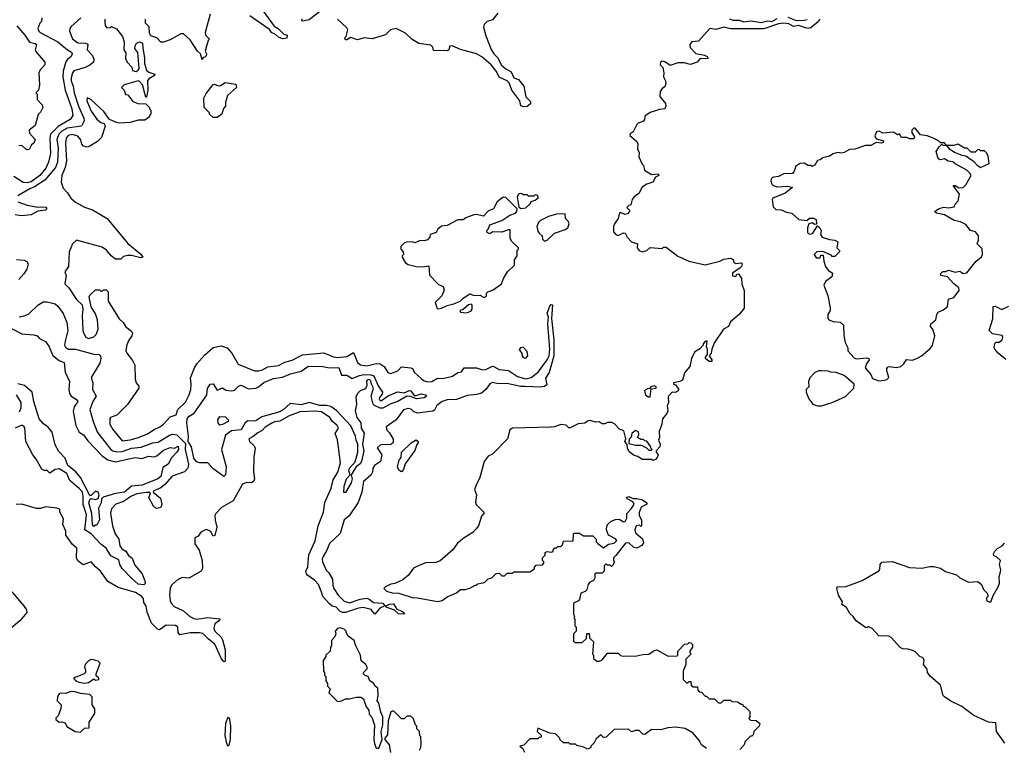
# Model space of a CAD drawing. Extents: x 2386423 to 2568864, y 578392 to 761999.
# Tile 331 of 454: x 2499229 to 2506593, y 662969 to 668422. Entities that reach past the tile are written whole.
import ezdxf

# ---------------------------------------------------------------- set-up
doc = ezdxf.new("R2010")
doc.units = 0

msp = doc.modelspace()

# ---------------------------------------------------------------- linework, layer by layer
at = {"layer": '0CON05XD'}
for points in [[(2500655, 668462.5), (2500617.5, 668325), (2500620, 668305), (2500650, 668275), (2500640, 668265), (2500626.4, 668223.6), (2500617.5, 668185), (2500626.2, 668165), (2500625, 668150), (2500615, 668140), (2500601.7, 668138.3), (2500595, 668120), (2500582.5, 668165), (2500558, 668185), (2500505, 668270), (2500455, 668316.7), (2500435, 668316.2), (2500355, 668270), (2500305, 668252.5), (2500285, 668252.5), (2500255, 668286.2), (2500211.2, 668301.2), (2500200.7, 668320.7), (2500197.7, 668367.7), (2500170, 668395), (2500170, 668425)], [(2501053, 668483), (2501133.6, 668373.6), (2501162.5, 668355), (2501205, 668312.5), (2501230, 668305), (2501226.4, 668283.6), (2501195, 668277.5), (2501165, 668290), (2501141.2, 668311.2), (2501112.5, 668325), (2501098.3, 668348.3), (2500949.5, 668449.5)], [(2501485, 668490), (2501395, 668420), (2501345, 668410), (2501340, 668415), (2501343, 668427)], [(2502805, 668470), (2502765, 668420), (2502725, 668407.5), (2502702.5, 668385), (2502697.5, 668365), (2502715, 668300), (2502755, 668197.5), (2502776.2, 668165), (2502806.3, 668136.3), (2502830, 668085), (2502865, 668054.3), (2502905, 668031.2), (2502925, 667986.7), (2502960, 667975), (2503000, 667925), (2503013.6, 667843.6), (2503048.3, 667808.3), (2503048.3, 667791.7), (2503025, 667772.5), (2502999.5, 667769.5), (2502976.1, 667776.1), (2502970, 667815), (2502910, 667895), (2502890.3, 667950.3), (2502874.2, 667964.2), (2502815, 667991.2), (2502795, 668033.8), (2502754.3, 668085), (2502685, 668144.3), (2502646.7, 668165), (2502525, 668199.2), (2502463, 668227), (2502447, 668223), (2502437.5, 668195), (2502425, 668187.5), (2502325, 668190), (2502320, 668215), (2502305, 668230), (2502215, 668242.5), (2502165, 668272.5), (2502115, 668320), (2502045, 668356.2), (2502003.3, 668345), (2501965, 668308.8), (2501865, 668277.5), (2501805, 668286.7), (2501755, 668270), (2501705, 668287.5), (2501675, 668270), (2501665, 668270), (2501660, 668285), (2501670, 668295), (2501682.5, 668345), (2501675, 668360), (2501606.7, 668425)], [(2499396, 668435), (2499391.7, 668408.3), (2499380, 668395), (2499364, 668356), (2499371.2, 668335), (2499383.3, 668325), (2499515, 668256.9), (2499587.1, 668195), (2499617.7, 668177.7), (2499622.2, 668165), (2499614.6, 668145.4), (2499586.2, 668123.8), (2499573.8, 668106.2), (2499555, 668036.7), (2499551.6, 667995), (2499568.2, 667895), (2499619.7, 667755), (2499626.2, 667705), (2499607.8, 667675), (2499516.7, 667623.3), (2499460.7, 667565), (2499454.7, 667535.3), (2499460.6, 667419.4), (2499445.8, 667354.2), (2499425, 667309.5), (2499379.2, 667255), (2499315, 667208.8), (2499285, 667201.4), (2499255, 667203.1), (2499185, 667248.5)], [(2499686.2, 668436.2), (2499612.7, 668367.3), (2499604.3, 668355), (2499602.5, 668335), (2499625, 668278), (2499665, 668248.5), (2499722.5, 668245), (2499738.5, 668238.5), (2499734.2, 668195), (2499775, 668153.8), (2499784.2, 668125.8), (2499780.8, 668105), (2499755, 668082.5), (2499720, 668065), (2499635, 668039.4), (2499623.8, 668025), (2499613.7, 667986.3), (2499613.6, 667965), (2499628.9, 667925), (2499635.9, 667875), (2499668.6, 667775), (2499710, 667685), (2499712.3, 667665), (2499691.4, 667625), (2499585, 667608.8), (2499545, 667586.8), (2499523.2, 667565), (2499507.1, 667525), (2499516.8, 667463.2), (2499511.4, 667355), (2499497.3, 667315), (2499418.2, 667221.8), (2499339.2, 667170.8), (2499304.4, 667155.6)], [(2499866.7, 668425), (2499866.7, 668405), (2499868.3, 668378.3), (2499881.7, 668361.7), (2499907, 668363), (2499915, 668370), (2499953.6, 668353.6), (2499997, 668297), (2500010, 668255), (2500007.5, 668195), (2500023, 668173), (2500020.7, 668130.7), (2500032.5, 668105), (2500067, 668067), (2500071.7, 668041.7), (2500100, 668035), (2500116.4, 668043.6), (2500123, 668057), (2500112.5, 668175), (2500090, 668205), (2500092.5, 668225), (2500103.6, 668246.4), (2500126.4, 668256.4), (2500147.5, 668245), (2500149.3, 668209.3), (2500162.5, 668135), (2500163.3, 668095), (2500176.7, 668045), (2500195, 668030), (2500240, 668015), (2500237.5, 668005), (2500195, 667980), (2500186.2, 667965), (2500188.8, 667895), (2500178.3, 667841.7), (2500173, 667843), (2500146.7, 667935), (2500125, 667960), (2500115, 667963.3), (2500010, 667935), (2499990, 667915), (2500010, 667895), (2500021.7, 667861.7), (2500038.3, 667858.3), (2500075, 667810), (2500113.6, 667793.6), (2500171.7, 667791.7), (2500200, 667765), (2500200, 667755), (2500210, 667745), (2500210, 667715), (2500200, 667705), (2500200, 667695), (2500165, 667670), (2500115, 667670), (2500055, 667652.5), (2499975, 667647.5), (2499953, 667653), (2499900, 667675), (2499859.2, 667735), (2499761.2, 667825), (2499735, 667836.7), (2499732, 667815), (2499765, 667736.7), (2499805, 667676.7), (2499835, 667653.3), (2499860, 667645), (2499867.5, 667625), (2499840.7, 667539.3), (2499810.5, 667509.5), (2499755, 667474), (2499735, 667468), (2499707.5, 667475), (2499695, 667490), (2499686.7, 667523.3), (2499665, 667549.4), (2499625, 667562.7), (2499591.4, 667555), (2499577.5, 667535), (2499572.1, 667495), (2499578.5, 667365), (2499568.2, 667315), (2499544.2, 667255), (2499540, 667205), (2499555, 667160), (2499586.1, 667126.1), (2499612.5, 667085), (2499646.4, 667056.4), (2499715, 667017.5), (2499775, 666997.5), (2499883, 666933), (2500037, 666747), (2500135, 666666.7), (2500150, 666645), (2500135, 666640), (2500065, 666656.7), (2500035, 666657.5), (2500005, 666650), (2499985, 666630), (2499945, 666630), (2499913.6, 666653.6), (2499877.7, 666697.7), (2499845, 666720), (2499655, 666772.5), (2499623.3, 666745), (2499600, 666685), (2499593.3, 666575), (2499566.2, 666535), (2499577.3, 666507.3), (2499568, 666445), (2499596.2, 666415), (2499655, 666327.5), (2499697, 666287), (2499702.5, 666255), (2499696.7, 666205), (2499701.7, 666101.7), (2499705, 666082.5), (2499725, 666046.7), (2499745, 666036.7), (2499785, 666048.8), (2499801.2, 666065), (2499816.2, 666105), (2499810, 666175), (2499795, 666220), (2499763, 666273), (2499750, 666345), (2499755, 666360), (2499795, 666400), (2499825, 666400), (2499835, 666390), (2499845, 666390), (2499855, 666400), (2499875, 666400), (2499890, 666385), (2499890, 666315), (2499973.6, 666183.6), (2500002.5, 666155), (2500022.3, 666122.3), (2500065, 666091.2), (2500074, 666075), (2500068.8, 666055), (2500045, 666022.5), (2500030.5, 665989.5), (2500023.3, 665945), (2500030, 665925), (2500072, 665872), (2500090, 665835), (2500091.7, 665731.7), (2500100, 665705), (2500120, 665680), (2500120, 665665), (2500035, 665541.2), (2499956.8, 665463.2), (2499920.7, 665450.7), (2499907.5, 665445), (2499903.6, 665436.4), (2499903.8, 665395), (2499925.7, 665355.7), (2499995, 665270), (2500055, 665278), (2500117.5, 665295), (2500185, 665322.9), (2500234, 665355), (2500276.5, 665373.5), (2500305.3, 665394.7), (2500355, 665450.6), (2500400, 665465), (2500411.2, 665505), (2500469.5, 665560.5), (2500496.5, 665615), (2500508.5, 665655), (2500512.5, 665695), (2500507.9, 665742.1), (2500537.8, 665815), (2500555, 665845.8), (2500615, 665914), (2500675, 665967.5), (2500735, 665982), (2500781.2, 665965), (2500816.3, 665926.3), (2500863.2, 665843.2), (2500985, 665794.2), (2501015, 665793.3), (2501045, 665801.4), (2501085, 665823.1), (2501165, 665834), (2501211.3, 665858.7), (2501266.6, 665873.4), (2501345, 665914.4), (2501505, 665928.5), (2501575, 665898.8), (2501605, 665893.9), (2501675, 665902.2), (2501725, 665930), (2501756.8, 665856.8), (2501779.1, 665839.1), (2501825, 665830), (2501895, 665848.1), (2501925, 665845.7), (2501955.5, 665825.5), (2501982.3, 665782.3), (2502005, 665774), (2502057.5, 665795), (2502085, 665822.5), (2502155, 665816.7), (2502169.3, 665809.3), (2502180, 665785), (2502235, 665734), (2502255, 665720), (2502282.3, 665712.3), (2502312.5, 665715), (2502355, 665740), (2502395, 665737.5), (2502465, 665754.3), (2502505, 665781.2), (2502533, 665787), (2502553.6, 665816.4), (2502645, 665816), (2502689.5, 665800.5), (2502715, 665804.3), (2502765, 665827.5), (2502775, 665826), (2502815, 665804.4), (2502885, 665797.3), (2502951.7, 665751.7), (2503015, 665734.5), (2503055.4, 665744.6), (2503106, 665784), (2503173.6, 665875), (2503188.8, 665905), (2503194.6, 665955), (2503178.5, 666145), (2503182.9, 666195), (2503174.2, 666225), (2503195, 666277.5), (2503205, 666290), (2503215, 666287.5), (2503205.6, 666185), (2503223.6, 666025), (2503224.5, 665905), (2503188, 665782), (2503160.7, 665739.3), (2503171.7, 665688.3), (2503153.2, 665676.8), (2503127.4, 665672.6), (2503005.8, 665675.8), (2502975, 665675.8), (2502875, 665700), (2502806.4, 665696.4), (2502765, 665705.8), (2502745, 665696), (2502715, 665653.3), (2502683.9, 665626.1), (2502644.4, 665615.6), (2502575, 665610), (2502495, 665579.5), (2502425, 665576.7), (2502388, 665565), (2502348, 665535), (2502330.7, 665499.3), (2502319.3, 665490.7), (2502205, 665476.7), (2502176.4, 665486.4), (2502156.1, 665506.1), (2502135, 665512.5), (2502099.3, 665500.7), (2502043.9, 665426.1), (2501970, 665375), (2501975, 665350), (2501995, 665330), (2502021.7, 665281.7), (2502022.5, 665255), (2501999.3, 665240.7), (2501945, 665242.5), (2501925, 665237.5), (2501903, 665217), (2501937.5, 665165), (2501926.7, 665115), (2501883.8, 665085), (2501871.2, 665065), (2501866.7, 665035), (2501856.7, 665015), (2501800, 664965), (2501788, 664885), (2501761.7, 664808.3), (2501692.3, 664707.7), (2501655, 664677.5), (2501625, 664576.7), (2501545, 664502.5), (2501527.4, 664452.6), (2501497.8, 664405), (2501491.9, 664385), (2501495, 664363.3), (2501521.7, 664301.7), (2501541.7, 664281.7), (2501568.8, 664235), (2501570.5, 664190.5), (2501578.8, 664165), (2501610.8, 664115), (2501655, 664070.8), (2501695, 664057.1), (2501774.3, 664084.3), (2501825, 664091.5), (2501843.8, 664085), (2501875, 664060), (2501945, 664055.6), (2501960, 664035), (2501923.3, 664016.7), (2501885, 663973.3), (2501858.3, 664008.3), (2501798.3, 664021.7), (2501762.8, 664017.2), (2501665, 663985.6), (2501642.5, 663985), (2501622.5, 663995), (2501595, 664024), (2501565, 664032.5), (2501545, 664050), (2501496.7, 664105), (2501484.6, 664144.6)], [(2505210, 668425), (2505203, 668407), (2505145, 668359.5), (2505125, 668356.2), (2505105, 668361.5), (2505055, 668378.9), (2505015, 668370.9), (2504980.8, 668390.8), (2504945, 668396.2), (2504905, 668390), (2504795, 668353.8), (2504545, 668352.2), (2504495, 668366.5), (2504435, 668348), (2504390, 668355), (2504305, 668260), (2504255, 668256.7), (2504240, 668235), (2504243, 668213), (2504285, 668167.5), (2504350, 668155), (2504370, 668145), (2504378.3, 668131.7), (2504315, 668127.5), (2504295, 668103.8), (2504245, 668086.2), (2504197.7, 668097.7), (2504151.2, 668098.8), (2504095, 668080), (2504055, 668107.5), (2504035, 668110), (2504022.5, 668105), (2504020, 668085), (2504040, 668065), (2504047.5, 668025), (2504043, 667993), (2504060, 667965), (2504062.5, 667945), (2504055, 667920), (2504035, 667907.5), (2504020, 667885), (2504017, 667847), (2504060, 667795), (2504062.5, 667775), (2504055, 667753.3), (2504015, 667748.8), (2503943.6, 667726.4)], [(2504537, 668427), (2504565, 668418.8), (2504609.3, 668419.3), (2504645, 668406.7), (2504697.5, 668412.5), (2504775, 668401.2), (2504825, 668411.9), (2504855, 668408.9), (2504895, 668430)], [(2504975, 668440), (2505035, 668416.7), (2505095, 668418.8), (2505117.3, 668422.7)], [(2499206.7, 668375), (2499266.6, 668306.6), (2499302.3, 668252.3), (2499345, 668244), (2499356, 668235), (2499343.8, 668195), (2499346.7, 668185), (2499416.7, 668105), (2499417, 668083), (2499385, 668050), (2499373, 668027), (2499376.7, 667935), (2499370, 667895), (2499350, 667875), (2499360, 667865), (2499360, 667825), (2499397.5, 667785), (2499402.5, 667765), (2499385, 667730), (2499368.3, 667711.7), (2499345, 667630), (2499300, 667595), (2499301.7, 667571.7), (2499343.8, 667525), (2499335, 667497.5), (2499317.5, 667485), (2499299.3, 667450.7), (2499285, 667447.5), (2499275, 667452.5), (2499245, 667480), (2499223, 667477)], [(2500705, 667690), (2500675, 667690), (2500650, 667715), (2500650, 667725), (2500610, 667765), (2500607.5, 667835), (2500625, 667870), (2500675, 667937.5), (2500685, 667940), (2500715, 667927.5), (2500731.7, 667928.3), (2500765, 667952.5), (2500845, 667940), (2500850, 667915), (2500782.5, 667855), (2500768.3, 667801.7), (2500767.5, 667775), (2500753, 667757), (2500740, 667715), (2500705, 667690)], [(2503943.6, 667726.4), (2503905, 667700), (2503902.5, 667675), (2503895, 667662.5), (2503855, 667647.5), (2503843.6, 667636.4), (2503817, 667583), (2503793.6, 667566.4), (2503792.5, 667555), (2503843, 667513), (2503852.5, 667495), (2503850, 667455), (2503862.5, 667425), (2503860, 667395), (2503885, 667340), (2503895, 667330), (2503902.5, 667295), (2503955, 667262.5), (2504005, 667267.5), (2504010, 667255), (2503985, 667242.5), (2503965, 667206.7), (2503919.3, 667190.7), (2503885, 667167.5), (2503859.3, 667120.7), (2503823.6, 667096.4), (2503810, 667075), (2503800, 667035), (2503785, 667030), (2503770, 667015), (2503790, 666995), (2503790, 666985), (2503775, 666967.5), (2503755, 666963.3), (2503727, 666977), (2503715, 666976.7), (2503704, 666935), (2503676.7, 666895), (2503670, 666875), (2503670, 666835), (2503687.5, 666815), (2503705, 666807.5), (2503745, 666827.5), (2503757.5, 666825), (2503772.5, 666795), (2503805, 666760), (2503850, 666745), (2503847.5, 666715), (2503862.5, 666695), (2503885, 666683.3), (2503920, 666695), (2503945, 666717.5), (2504035, 666710), (2504045, 666720), (2504065, 666720), (2504151.7, 666651.7), (2504233.6, 666613.6), (2504355, 666587.1), (2504425, 666605.6), (2504465.8, 666614.2), (2504495, 666630), (2504545, 666636.2), (2504565, 666627.5), (2504570, 666605), (2504585, 666597.5), (2504625, 666602.5), (2504632.5, 666595), (2504627.5, 666575), (2504616.4, 666563.6), (2504560, 666525), (2504560, 666505), (2504585, 666500), (2504591.7, 666518.3), (2504605, 666520), (2504627.5, 666485), (2504630, 666445), (2504647.5, 666395), (2504647, 666263), (2504613, 666217), (2504545, 666160), (2504530, 666125), (2504492.5, 666105), (2504426.2, 666005), (2504406.2, 665955), (2504401.2, 665925), (2504386.7, 665905), (2504406.2, 665875), (2504405.9, 665864.1), (2504385, 665863.8), (2504357.5, 665885), (2504357.5, 665895), (2504373, 665917), (2504373.6, 665953.6), (2504366.4, 665976.4), (2504370, 666015), (2504363, 666017), (2504351.7, 666008.3), (2504340, 665995), (2504340, 665985), (2504315, 665957.5), (2504275, 665932.5), (2504252.5, 665885), (2504240, 665825), (2504201.7, 665778.3), (2504186.2, 665723.8), (2504167, 665713), (2504120, 665705), (2504120, 665695), (2504135, 665690), (2504157.5, 665655), (2504149.3, 665640.7), (2504135, 665632.5), (2504110, 665635), (2504078.3, 665601.7), (2504082.5, 665555), (2504072.5, 665535), (2504076.7, 665495), (2504070, 665475), (2504037.5, 665435), (2504032.5, 665395), (2504010.7, 665339.3), (2504013.9, 665296.1), (2504006.7, 665275), (2504019.2, 665245), (2504017.1, 665225), (2503990, 665195), (2503990, 665185), (2504003.8, 665165), (2503996.2, 665145), (2503985, 665131.2), (2503965, 665123.3), (2503955, 665130), (2503885, 665130), (2503851.7, 665151.7), (2503825, 665160), (2503787, 665187), (2503773.9, 665213.9), (2503771.7, 665241.7), (2503753.8, 665265), (2503763.3, 665285), (2503747.5, 665345), (2503715, 665357.5), (2503676.4, 665396.4), (2503656.4, 665406.4), (2503625, 665407.5), (2503605, 665397.5), (2503585, 665397.5), (2503561.7, 665411.7), (2503535, 665410), (2503495, 665422.5), (2503475, 665417.5), (2503455, 665403.3), (2503405, 665396), (2503345, 665366), (2503335, 665366.7), (2503315, 665386.2), (2503275, 665391.2), (2503230, 665375), (2503202.3, 665372.3), (2502915, 665365.8), (2502895, 665352.5), (2502877.5, 665285), (2502765, 665170), (2502733.6, 665156.4), (2502703.9, 665116.1), (2502670, 664995), (2502642.1, 664937.9), (2502630, 664905), (2502646.7, 664865), (2502638.3, 664808.3), (2502643.6, 664793.6), (2502700, 664735), (2502700, 664725), (2502683, 664707), (2502660, 664635), (2502641.7, 664608.3), (2502617.5, 664585), (2502552.5, 664545), (2502502.5, 664505), (2502467.5, 664455), (2502375, 664372.5), (2502341.7, 664358.3), (2502265, 664356.7), (2502199.3, 664330.7), (2502175, 664317.5), (2502136.4, 664263.6), (2502095, 664230), (2502035, 664202.5), (2502005, 664197.5), (2501965, 664177.5), (2501952.5, 664165), (2501972.5, 664145), (2502015, 664132.9), (2502065, 664128.8), (2502165, 664098), (2502205, 664096.2), (2502355, 664067.5), (2502390, 664075), (2502425, 664102.5), (2502497, 664133), (2502525, 664157.5), (2502561.7, 664158.3), (2502595, 664167.5), (2502635, 664190), (2502645, 664190), (2502655, 664200), (2502705, 664210), (2502733, 664237), (2502760, 664245), (2502793, 664277), (2502815, 664280), (2502835, 664260), (2502855, 664260), (2502861.7, 664268.3), (2502875, 664280), (2502915, 664280), (2502925, 664290), (2503045, 664290), (2503078.3, 664311.7), (2503080, 664325), (2503091.7, 664338.3), (2503138.3, 664341.7), (2503150, 664355), (2503150, 664365), (2503140, 664375), (2503140, 664395), (2503160, 664415), (2503160, 664435), (2503175, 664442.5), (2503205, 664437.5), (2503218.3, 664441.7), (2503220, 664455), (2503231.7, 664468.3), (2503245, 664470), (2503255, 664480), (2503275, 664480), (2503288.3, 664491.7), (2503295, 664520), (2503368.3, 664521.7), (2503370, 664575), (2503375, 664580), (2503415, 664580), (2503445, 664560), (2503515, 664560), (2503540, 664535), (2503540, 664515), (2503551.7, 664501.7), (2503595, 664470), (2503633, 664497), (2503676.2, 664505), (2503693.8, 664525), (2503685, 664536), (2503633.9, 664563.9), (2503618, 664605), (2503619.5, 664630.5), (2503630, 664650), (2503652.5, 664667.5), (2503685, 664680), (2503713, 664683), (2503745, 664662.5), (2503757.5, 664665), (2503769.3, 664690.7), (2503770, 664725), (2503805, 664762.5), (2503823.8, 664795), (2503815, 664813.3), (2503772.5, 664835), (2503767.5, 664845), (2503785, 664853.8), (2503815, 664838), (2503845, 664838.1), (2503887.4, 664827.4), (2503920, 664805), (2503920, 664795), (2503877.7, 664772.3), (2503863.3, 664733.3), (2503863, 664713), (2503880, 664675), (2503880, 664635), (2503875, 664630), (2503865, 664640), (2503840, 664635), (2503830, 664605), (2503835, 664582.5), (2503886.9, 664536.9), (2503894, 664506), (2503882.5, 664487.5), (2503845, 664467.5), (2503821.4, 664471.4), (2503785.9, 664505.9), (2503760, 664505), (2503688.3, 664411.7), (2503670, 664395), (2503670, 664375), (2503680, 664365), (2503670, 664355), (2503668.3, 664341.7), (2503655, 664330), (2503645, 664340), (2503625, 664340), (2503615, 664350), (2503600, 664335), (2503600, 664295), (2503585, 664280), (2503535, 664280), (2503530, 664275), (2503530, 664245), (2503520, 664225), (2503490.7, 664209.3), (2503480, 664195), (2503470, 664155), (2503457, 664143), (2503425, 664130), (2503417, 664083), (2503408.3, 664071.7), (2503370, 664055), (2503370, 663975), (2503377.5, 663955), (2503372.5, 663945), (2503380, 663935), (2503380, 663885), (2503390, 663875), (2503390, 663845), (2503370, 663825), (2503371.7, 663771.7), (2503385, 663760), (2503435, 663760), (2503468.3, 663791.7), (2503471.7, 663828.3), (2503488.3, 663828.3), (2503490, 663795), (2503520, 663765), (2503512.5, 663672.5), (2503520, 663665), (2503521.7, 663641.7), (2503545, 663620), (2503565, 663620), (2503585, 663630), (2503625, 663680), (2503705, 663680), (2503723, 663663), (2503745, 663657.5), (2503845, 663660), (2503888.3, 663671.7), (2503935, 663672.5), (2503975, 663700), (2503995, 663706.7), (2504078.3, 663658.3), (2504145, 663660), (2504150, 663665), (2504150, 663695), (2504201.7, 663748.3), (2504225, 663750), (2504235, 663760), (2504248.3, 663758.3), (2504260, 663745), (2504260, 663725), (2504240, 663695), (2504240, 663685), (2504250, 663675), (2504210, 663635), (2504210, 663595), (2504190, 663545), (2504190, 663485), (2504215, 663460), (2504225, 663460), (2504235, 663470), (2504248.3, 663468.3), (2504251.7, 663441.7), (2504265, 663430), (2504298.3, 663428.3), (2504300, 663405), (2504311.7, 663391.7), (2504328.3, 663388.3), (2504355, 663360), (2504365, 663360), (2504385, 663340), (2504425, 663340), (2504455, 663310), (2504475, 663310), (2504495, 663330), (2504545, 663330), (2504555, 663320), (2504597, 663317), (2504625, 663300), (2504635, 663300), (2504640, 663285), (2504655, 663280), (2504690, 663245), (2504690, 663205), (2504681.7, 663191.7), (2504695, 663180), (2504738, 663178), (2504763.3, 663155), (2504760, 663135), (2504720, 663095), (2504715, 663070), (2504705, 663060), (2504695, 663060), (2504655, 663020), (2504647.5, 662995), (2504615, 662960)], [(2505655, 665718.8), (2505695, 665724), (2505715, 665728.8), (2505728.8, 665745), (2505713.3, 665795), (2505715, 665810), (2505725, 665822.5), (2505735, 665826.7), (2505785, 665817.5), (2505820, 665825), (2505842.5, 665845), (2505861.7, 665878.3), (2505903.6, 665873.6), (2505937.5, 665885), (2505972.5, 665905), (2506035, 665957.5), (2506056.1, 665983.9), (2506072.5, 666055), (2506057.5, 666105), (2506040, 666125), (2506042.5, 666145), (2506080, 666175), (2506087.5, 666215), (2506097, 666233), (2506135, 666250), (2506167.5, 666275), (2506175, 666330), (2506215, 666342.5), (2506256.2, 666395), (2506253.3, 666415), (2506215.6, 666445.6), (2506167.7, 666497.7), (2506118.3, 666508.3), (2506115, 666520), (2506133, 666537), (2506155, 666537.5), (2506175, 666546.7), (2506225, 666533.3), (2506259.3, 666539.3), (2506285, 666523.3), (2506313.6, 666526.4), (2506382.5, 666615), (2506423, 666647), (2506430, 666665), (2506427, 666707), (2506390, 666745), (2506399.3, 666770.7), (2506400, 666805), (2506377.5, 666835), (2506340, 666845), (2506305, 666890), (2506265, 666908), (2506218.3, 666918.3), (2506145, 666960), (2506085, 666972.5), (2506070, 666985), (2506105, 667007.5), (2506140.7, 667019.3), (2506175, 667013.3), (2506218.3, 667021.7), (2506225, 667040), (2506247.5, 667065), (2506256.7, 667115), (2506210, 667180), (2506225, 667180), (2506252.5, 667162.5), (2506285, 667166.2), (2506305, 667186.7), (2506343.8, 667255), (2506335, 667273.3), (2506313.3, 667295), (2506225, 667343.3), (2506208.3, 667358.3), (2506173.6, 667363.6), (2506145, 667380), (2506115, 667373.3), (2506105, 667377.5), (2506095, 667390), (2506083.8, 667435), (2506105, 667470), (2506125, 667490), (2506133, 667483), (2506160, 667480), (2506180, 667455), (2506225, 667427.5), (2506275, 667406.7), (2506305, 667402.5), (2506363, 667363), (2506387.5, 667335), (2506415, 667316.7), (2506480, 667345), (2506471.7, 667401.7), (2506460, 667425), (2506445, 667440), (2506415, 667440), (2506405, 667450), (2506391.7, 667448.3), (2506375, 667430), (2506345, 667430), (2506315, 667460), (2506295, 667460), (2506245, 667490), (2506215, 667480), (2506160, 667480), (2506145, 667500), (2506115, 667500), (2506100, 667515), (2506055, 667537.5), (2506015, 667552.5), (2505965, 667560), (2505925, 667610), (2505915, 667610), (2505900, 667595), (2505900, 667575), (2505920, 667545), (2505915, 667530), (2505885, 667530), (2505865, 667540), (2505825, 667540), (2505808.3, 667568.3), (2505795, 667560), (2505765, 667580), (2505685, 667572.5), (2505657, 667587), (2505637, 667583), (2505623.6, 667553.6), (2505635, 667530), (2505690, 667515), (2505686.4, 667503.6), (2505675, 667497.5), (2505635, 667502.5), (2505595, 667481.2), (2505555, 667480), (2505475, 667453.3), (2505435, 667450), (2505395, 667427.5), (2505375, 667422.5), (2505345, 667426.7), (2505313, 667417), (2505285, 667400), (2505235, 667387.5), (2505216.7, 667373.3), (2505195, 667367.5), (2505175, 667332.5), (2505155, 667322.5), (2505145, 667330), (2505125, 667330), (2505095, 667346.7), (2505065, 667346.2), (2505032.5, 667325), (2505021.7, 667288.3), (2505008.3, 667271.7), (2504945, 667268.8), (2504905, 667247.5), (2504867, 667243), (2504852.5, 667235), (2504847.5, 667215), (2504855, 667190), (2504865, 667180), (2504895, 667171.2), (2504973, 667177), (2505010, 667165), (2504955, 667123.3), (2504862.5, 667085), (2504857.5, 667075), (2504865, 667020), (2504885, 667000), (2504925, 666997.5), (2504965, 666980), (2505005, 666972.5), (2505055, 666926.2), (2505115, 666920), (2505135, 666937.5), (2505165, 666937.5), (2505185, 666927.5), (2505188.3, 666891.7), (2505175, 666890), (2505155, 666902.5), (2505130, 666895), (2505120, 666865), (2505120.7, 666830.7), (2505125, 666822.5), (2505145, 666817.5), (2505160, 666825), (2505195, 666880), (2505212.5, 666865), (2505222.5, 666845), (2505217.5, 666815), (2505230, 666795), (2505285, 666777.5), (2505325, 666772.5), (2505348.3, 666758.3), (2505340, 666715), (2505360, 666695), (2505360, 666685), (2505325, 666650), (2505305, 666650), (2505298.3, 666658.3), (2505235, 666687.5), (2505190, 666685), (2505170, 666665), (2505185, 666640), (2505215, 666640), (2505221.7, 666658.3), (2505238.3, 666658.3), (2505242.5, 666615), (2505256.7, 666575), (2505275, 666547.5), (2505307.5, 666525), (2505303, 666497), (2505255, 666462.5), (2505243.8, 666435), (2505272, 666355), (2505291.2, 666265), (2505290, 666245), (2505273.3, 666215), (2505272.5, 666185), (2505280, 666175), (2505313.6, 666163.6), (2505365, 666157.5), (2505390, 666135), (2505393, 666057), (2505402.5, 666005), (2505422.5, 665965), (2505423, 665943), (2505470, 665890), (2505485, 665883.3), (2505565, 665890), (2505580, 665885), (2505582.5, 665875), (2505562.5, 665845), (2505552.5, 665815), (2505595, 665766.7), (2505606.1, 665736.1), (2505655, 665718.8)], [(2499304.4, 667155.6), (2499215, 667104.2)], [(2499215, 667059.5), (2499285, 667033.3), (2499365, 667018), (2499395, 667022), (2499425, 667018), (2499431.2, 667005), (2499423.3, 666995), (2499365, 666988.8), (2499315, 666960.5), (2499243.9, 666953.9), (2499195, 666962.2)], [(2502365, 666257.5), (2502385, 666263.8), (2502425, 666283.8), (2502476, 666294), (2502523.8, 666316.2), (2502545, 666337.5), (2502595, 666370), (2502627, 666357), (2502675, 666360), (2502685, 666350), (2502707, 666343), (2502720, 666355), (2502720, 666375), (2502730, 666385), (2502770.7, 666399.3), (2502832.5, 666445), (2502847.5, 666485), (2502877.5, 666535), (2502930, 666585), (2502930, 666625), (2502950, 666655), (2502950, 666695), (2502960, 666705), (2502960, 666715), (2502910.7, 666760.7), (2502897.5, 666785), (2502898.3, 666848.3), (2502885, 666850), (2502835, 666832.5), (2502767, 666833), (2502745, 666820), (2502725, 666830), (2502722.5, 666845), (2502732.5, 666855), (2502745, 666887.5), (2502835, 666918), (2502895, 666958), (2502936.1, 666973.9), (2502947.5, 666985), (2502950, 667005), (2502865, 667090), (2502845, 667092.5), (2502800.7, 667059.3), (2502773, 667007), (2502735, 666990), (2502697.7, 666952.3), (2502645, 666963.3), (2502625, 666960), (2502565, 666940), (2502545, 666923.3), (2502505, 666923.3), (2502425, 666882.5), (2502385, 666877.5), (2502357.5, 666855), (2502345, 666830), (2502300, 666815), (2502296.7, 666793.3), (2502280, 666775), (2502255, 666767.5), (2502225, 666770), (2502185, 666752.5), (2502165, 666760), (2502123, 666757), (2502105, 666750), (2502080, 666725), (2502080, 666705), (2502097.5, 666685), (2502100, 666665), (2502090, 666655), (2502090, 666645), (2502115, 666602.5), (2502135, 666590), (2502194.1, 666574.1), (2502245, 666572.5), (2502288.8, 666578.8), (2502295, 666510), (2502360.7, 666440.7), (2502397.5, 666425), (2502403, 666397), (2502387.5, 666355), (2502336.7, 666305), (2502350.7, 666260.7), (2502365, 666257.5)], [(2502978.3, 667008.3), (2503015, 667012.5), (2503050, 667045), (2503055, 667060), (2503085, 667070), (2503108.3, 667091.7), (2503098.3, 667108.3), (2503085, 667110), (2503075, 667100), (2503035, 667100), (2503025, 667110), (2502995, 667110), (2502985, 667120), (2502961.7, 667118.3), (2502950, 667095), (2502961.7, 667021.7), (2502978.3, 667008.3)], [(2503155, 666763.3), (2503175, 666772.5), (2503230, 666825), (2503307.7, 666852.3), (2503327.5, 666865), (2503337.5, 666895), (2503330, 666915), (2503310, 666935), (2503308.3, 666968.3), (2503243.9, 666966.1), (2503185, 666950), (2503125, 666920), (2503110, 666905), (2503096.7, 666875), (2503105, 666840), (2503113.6, 666823.6), (2503137.5, 666805), (2503138.3, 666778.3), (2503155, 666763.3)], [(2499206.1, 666626.1), (2499263, 666623), (2499283, 666613), (2499292.5, 666595), (2499283.3, 666555), (2499260.5, 666519.5), (2499222.7, 666477.3)], [(2499225, 666197.8), (2499263.3, 666205), (2499295, 666218.9), (2499364.5, 666285.5), (2499405, 666309.2), (2499435, 666310.8), (2499494.2, 666294.2), (2499515, 666276.7), (2499555, 666223.3), (2499581.4, 666155), (2499588.9, 666095), (2499568.2, 666015), (2499565.4, 665985), (2499571.1, 665971.1), (2499595, 665956.6), (2499646.1, 665956.1), (2499785, 665918), (2499823.3, 665916.7), (2499833.8, 665905), (2499836.7, 665885), (2499828.7, 665851.3), (2499763.8, 665745), (2499777.5, 665705), (2499773.3, 665655), (2499801.2, 665605), (2499775.3, 665564.7), (2499754.5, 665505), (2499777.8, 665415), (2499808.3, 665338.3), (2499820.8, 665320.8), (2499910, 665205), (2499925, 665194.6), (2499955, 665186.9), (2499995, 665191.1), (2500065, 665215.9), (2500138, 665222), (2500225, 665254.6), (2500265, 665260.3), (2500348.7, 665311.3), (2500371.4, 665318.6), (2500405, 665313.8), (2500469.3, 665249.3), (2500465.7, 665205), (2500490.9, 665095), (2500485.8, 665065), (2500461.2, 665038.8), (2500370, 665005), (2500315, 664943.1), (2500285, 664918.6), (2500233.3, 664895), (2500227.5, 664885), (2500281.3, 664841.3), (2500292.7, 664795), (2500285, 664771.1), (2500255, 664762.9), (2500233.1, 664775), (2500195.8, 664845), (2500207.5, 664875), (2500202.5, 664882.5), (2500174.2, 664884.2), (2500105, 664872.5), (2500065, 664856.2), (2500005, 664815.7), (2499948.8, 664795), (2499915, 664760), (2499908.3, 664728.3), (2499924.2, 664635), (2499944.3, 664575), (2499971.5, 664535), (2499977.1, 664485), (2499992.4, 664462.4), (2500023.8, 664445), (2500042.7, 664412.7), (2500071.3, 664391.3), (2500090.6, 664340.6), (2500145, 664274), (2500168.1, 664215), (2500168.6, 664201.4), (2500156.8, 664193.2), (2500115, 664198.1), (2500065, 664241.1), (2499995, 664314.4), (2499977.1, 664345), (2499970, 664380), (2499910.4, 664410.4), (2499875.7, 664465.7), (2499835.9, 664495.9), (2499765, 664573.9), (2499715.5, 664605), (2499729.8, 664715), (2499713, 664763), (2499704.3, 664794.3), (2499704.7, 664855), (2499697.9, 664885), (2499675, 664913.1), (2499603.4, 664973.4), (2499582.5, 665025), (2499525, 665060.8), (2499495, 665056.2), (2499455, 665026.7), (2499435, 665047.5), (2499411.7, 665048.3), (2499395, 665057.5), (2499353.6, 665133.6), (2499326.7, 665165), (2499275.7, 665265.7), (2499266.9, 665366.9), (2499260, 665380), (2499245, 665387.5), (2499195, 665365.7)], [(2502565, 666227.5), (2502585, 666232.5), (2502606.4, 666243.6), (2502612.5, 666255), (2502612.5, 666285), (2502605, 666292.5), (2502585, 666287.5), (2502547, 666253), (2502520, 666245), (2502525, 666232.5), (2502565, 666227.5)], [(2506605, 665877.5), (2506546.1, 665926.1), (2506522.5, 665955), (2506517.5, 665965), (2506521.7, 665998.3), (2506532.5, 666007.5), (2506555, 666007.5), (2506576.7, 666025), (2506582.5, 666045), (2506577, 666057), (2506505, 666070), (2506480, 666095), (2506505.9, 666184.1), (2506510, 666275), (2506525, 666276.7), (2506575, 666252.5), (2506627, 666277)], [(2499121.2, 666135), (2499245, 666070.8), (2499335, 666063.3), (2499360, 666055), (2499376.4, 666036.4), (2499423.3, 666013.3), (2499447.7, 665977.7), (2499477.4, 665907.4), (2499525, 665871.4), (2499562, 665855), (2499569.4, 665785), (2499600.6, 665715), (2499596.8, 665656.8), (2499602.9, 665625), (2499613.6, 665603.6), (2499655, 665580.4), (2499663.9, 665565), (2499636.2, 665525), (2499629.3, 665489.3), (2499650, 665385), (2499675.3, 665335.3), (2499705.3, 665315.3), (2499739.9, 665269.9), (2499847.1, 665157.1), (2499887.3, 665127.3), (2499945, 665113.8), (2500045.6, 665134.4), (2500095, 665144.5), (2500141.7, 665138.3), (2500195, 665154.2), (2500235, 665149.2), (2500255, 665157.5), (2500305, 665199.2), (2500355, 665219.2), (2500386.2, 665213.8), (2500415, 665230), (2500416, 665206), (2500403.8, 665185), (2500365, 665142.5), (2500338.8, 665095), (2500300.8, 665069.2), (2500285, 665002.5), (2500263.3, 664985), (2500145, 664938.5), (2500065, 664929.6), (2500012.5, 664885), (2499945, 664876), (2499852.4, 664847.6), (2499840.6, 664835), (2499838, 664805), (2499819.6, 664765), (2499825, 664677.5), (2499805, 664640), (2499795, 664640), (2499785, 664630), (2499773.6, 664643.6), (2499769.1, 664725), (2499747.3, 664805), (2499755, 664830), (2499765, 664838), (2499795, 664831.1), (2499815, 664837.5), (2499822.5, 664865), (2499815, 664885.7), (2499797.3, 664892.7), (2499765, 664861.2), (2499755, 664860), (2499685, 664994.4), (2499648.4, 665038.4), (2499590.4, 665085), (2499570, 665140), (2499521.1, 665191.1), (2499495, 665239.2), (2499472.1, 665335), (2499442.6, 665372.6), (2499407.4, 665397.4), (2499374.8, 665434.8), (2499333.8, 665563.8), (2499321.5, 665635), (2499265.7, 665685), (2499214.4, 665695.6)], [(2503015, 665887.5), (2503030, 665905), (2503025, 665937.5), (2502995, 665970), (2502975, 665966.7), (2502963.6, 665953.6), (2502983.6, 665923.6), (2502987.5, 665905), (2502995, 665893.3), (2503015, 665887.5)], [(2501653, 664883), (2501655, 664930), (2501673.2, 664985), (2501701.2, 665015), (2501690.9, 665045), (2501694.7, 665065), (2501738, 665112), (2501758.8, 665185), (2501758.2, 665245), (2501744.8, 665274.8), (2501739.6, 665305), (2501705, 665381.8), (2501602, 665495), (2501555, 665525.8), (2501525, 665534.3), (2501473.6, 665533.6), (2501395, 665556.1), (2501335, 665539.7), (2501251.7, 665548.3), (2501199, 665501), (2501175, 665487.9), (2501040.2, 665449.8), (2500995, 665419.8), (2500975, 665415.9), (2500935, 665420.5), (2500915, 665405.6), (2500885, 665352.9), (2500813.8, 665345), (2500768.9, 665311.1), (2500738, 665205), (2500772.5, 665075), (2500767.5, 665015), (2500755, 665003.3), (2500673.2, 665063.2), (2500635.9, 665105.9), (2500575, 665104.4), (2500552.1, 665112.1), (2500531.1, 665141.1), (2500513.3, 665225), (2500488.7, 665265), (2500492.5, 665305), (2500480.3, 665405), (2500482.9, 665437.1), (2500497.5, 665455), (2500535, 665476), (2500616.9, 665595), (2500628.6, 665615), (2500635, 665662.5), (2500655, 665693.3), (2500675, 665697.5), (2500705, 665650), (2500745, 665667.5), (2500770, 665650), (2500815, 665644), (2500835, 665650), (2500865, 665678), (2500885, 665687.1), (2500940.3, 665660.3), (2500995, 665664.4), (2501015, 665673.3), (2501055, 665706.2), (2501126.7, 665736.7), (2501195, 665745.4), (2501255, 665771.5), (2501335, 665790.8), (2501385, 665826), (2501485, 665827.8), (2501547.3, 665817.3), (2501615, 665818), (2501635, 665761.2), (2501675, 665762.5), (2501715, 665735.8), (2501770.8, 665759.2), (2501804, 665766), (2501855, 665763.8), (2501876.7, 665756.7), (2501911, 665681), (2501942.7, 665635), (2501940.6, 665619.4), (2501921.1, 665595), (2501918.6, 665585), (2501925, 665570), (2501935, 665570.8), (2501984.1, 665605.9), (2502055, 665637.1), (2502105, 665628.9), (2502145, 665646.2), (2502155, 665643.1), (2502178.9, 665608.9), (2502195, 665608.2), (2502231.5, 665621.5), (2502263.3, 665615), (2502272, 665605), (2502255, 665592.9), (2502195.8, 665584.2), (2502152.1, 665602.1), (2502125, 665604.2), (2502056.7, 665565), (2502005, 665545.9), (2501945, 665513.8), (2501924.5, 665514.5), (2501883.2, 665533.2), (2501873.3, 665545), (2501856.8, 665605), (2501874.4, 665665), (2501859.1, 665695), (2501855, 665718.8), (2501845, 665729.2), (2501827.5, 665725), (2501822.9, 665717.1), (2501824.4, 665685), (2501815, 665660), (2501776.4, 665643.6), (2501756.4, 665623.6), (2501743.9, 665596.1), (2501747.8, 665545), (2501737.1, 665495), (2501751.8, 665445), (2501780.4, 665405), (2501783.3, 665365), (2501805, 665326.7), (2501792.5, 665245), (2501802.8, 665195), (2501784.6, 665115), (2501775, 665098.9), (2501744.6, 665075.4), (2501708.8, 665015), (2501714.5, 664985), (2501708, 664955), (2501665, 664883.1), (2501653, 664883)], [(2505225, 665532.5), (2505305, 665557.5), (2505405, 665602.5), (2505467.5, 665665), (2505470, 665695), (2505395, 665760), (2505335, 665782.5), (2505295, 665783.3), (2505275, 665792.5), (2505225, 665793.3), (2505205, 665793.3), (2505175, 665782.5), (2505138.3, 665741.7), (2505127.5, 665715), (2505130, 665675), (2505110, 665655), (2505110, 665635), (2505130, 665585), (2505160, 665545), (2505195, 665532.5), (2505225, 665532.5)], [(2503928.3, 665598.3), (2503945, 665600), (2503951.7, 665658.3), (2503990, 665665), (2503990, 665675), (2503975, 665682.5), (2503950, 665675), (2503938.3, 665661.7), (2503925, 665660), (2503902.5, 665645), (2503910, 665615), (2503928.3, 665598.3)], [(2499201.9, 665615), (2499237.7, 665557.7), (2499238.2, 665515), (2499225.5, 665485)], [(2501484.6, 664144.6), (2501464.2, 664195), (2501435, 664226), (2501385, 664262), (2501374.5, 664275), (2501370, 664295), (2501383.4, 664326.6), (2501392.4, 664417.6), (2501438.3, 664521.7), (2501462.4, 664635), (2501500.5, 664735), (2501511, 664809), (2501559.2, 664915), (2501572.4, 664977.6), (2501608.1, 665035), (2501628.6, 665105), (2501606.4, 665276.4), (2501587.5, 665325), (2501612.5, 665365), (2501602.5, 665385), (2501567.3, 665417.3), (2501548, 665445), (2501486, 665486), (2501445, 665492.1), (2501325, 665487.5), (2501240, 665455), (2501175, 665418), (2501135, 665411.2), (2501115, 665401.2), (2501065, 665372.5), (2501043, 665347), (2501009.3, 665330.7), (2500975, 665301.2), (2500943.8, 665285), (2500946.7, 665265), (2500981.7, 665231.7), (2500990, 665215), (2500980.8, 665145), (2500978.3, 665038.3), (2500986.2, 664985), (2500980.7, 664969.3), (2500963.8, 664956.2), (2500925, 664956.9), (2500896.2, 664945), (2500825, 664822), (2500739.5, 664770.5), (2500695, 664726.7), (2500689.5, 664710.5), (2500691.1, 664675), (2500704.4, 664625), (2500689.3, 664560.7), (2500675, 664557.5), (2500656.7, 664595), (2500625, 664606), (2500583.9, 664586.1), (2500563, 664557), (2500540, 664545), (2500538.3, 664498.3), (2500571.7, 664451.7), (2500593.3, 664375), (2500596.7, 664315), (2500587.5, 664295), (2500495, 664242.5), (2500445, 664246), (2500409.2, 664230.8), (2500368.3, 664191.7), (2500355, 664170), (2500350, 664115), (2500354.2, 664075), (2500362.5, 664055), (2500385, 664030), (2500455, 663996.9), (2500501.9, 663955), (2500530.4, 663940.4), (2500555, 663936), (2500635, 663947.9), (2500725, 663936.7), (2500723.3, 663925), (2500689.7, 663900.3), (2500680.5, 663865), (2500687.8, 663845), (2500735, 663800), (2500745, 663781.2), (2500766.2, 663705), (2500765, 663620), (2500755, 663616.7), (2500735, 663642.5), (2500689.4, 663749.4), (2500640.5, 663785), (2500598.1, 663828.1), (2500575, 663833.6), (2500505, 663831.8), (2500427.5, 663817.5), (2500414.3, 663835), (2500412, 663875), (2500395, 663887.1), (2500325, 663890.6), (2500275, 663856.2), (2500260.5, 663860.5), (2500213.8, 663905), (2500183.3, 663986.7), (2500175, 664032.5), (2500158.9, 664058.9), (2500156.3, 664086.3), (2500142, 664105), (2500095, 664135.5), (2499965, 664172), (2499888.3, 664218.3), (2499833.3, 664295), (2499795.8, 664325.8), (2499765, 664363.3), (2499705, 664342.5), (2499665, 664372.5), (2499654.2, 664395), (2499657, 664467), (2499625, 664493.3), (2499573.3, 664563.3), (2499573.3, 664595), (2499552.5, 664645), (2499557, 664687), (2499530, 664735), (2499528.3, 664758.3), (2499507, 664767), (2499425, 664776.7), (2499385, 664763.3), (2499355, 664763.3), (2499245, 664796.7), (2499202.5, 664792.5)], [(2500725, 665386.2), (2500714.3, 665404.3), (2500711.7, 665428.3), (2500725, 665452.5), (2500769.5, 665449.5), (2500791.2, 665425), (2500788.8, 665415), (2500745, 665391.1), (2500725, 665386.2)], [(2503955, 665200), (2503960, 665205), (2503950, 665215), (2503950, 665225), (2503918.3, 665268.3), (2503905, 665270), (2503895, 665280), (2503875, 665280), (2503850, 665295), (2503860, 665315), (2503856.4, 665336.4), (2503835, 665347.5), (2503807.5, 665325), (2503801.7, 665298.3), (2503788.3, 665281.7), (2503785, 665250), (2503835, 665237.5), (2503876.4, 665236.4), (2503917, 665217), (2503935, 665200), (2503955, 665200)], [(2502085, 665037.5), (2502065, 665050), (2502053.8, 665075), (2502066.7, 665125), (2502083.3, 665145), (2502083.8, 665185), (2502157.5, 665255), (2502195, 665277.5), (2502210, 665265), (2502210, 665255), (2502198.3, 665241.7), (2502185, 665197.5), (2502113, 665097), (2502098.8, 665055), (2502085, 665037.5)], [(2506596.9, 663006.9), (2506534, 663095), (2506529.7, 663159.7), (2506474.4, 663164.4), (2506363.9, 663213.9), (2506275, 663281.2), (2506192.3, 663322.3), (2506145, 663353.3), (2506136.7, 663365), (2506115, 663442.5), (2506038.3, 663508.3), (2506017.5, 663535), (2506015, 663560), (2505987.5, 663595), (2505992.5, 663625), (2505986.4, 663646.4), (2505960, 663655), (2505925, 663690), (2505905, 663700), (2505875, 663710), (2505835, 663712.5), (2505813, 663723), (2505770.7, 663770.7), (2505747.7, 663797.7), (2505728.8, 663808.8), (2505655, 663811.2), (2505605, 663866.7), (2505575, 663880), (2505565, 663870), (2505555, 663872.5), (2505485, 663922.5), (2505462.5, 663955), (2505436.7, 663976.7), (2505411.7, 664021.7), (2505377.5, 664045), (2505382.5, 664065), (2505353.8, 664115), (2505340, 664165), (2505345, 664180), (2505401.7, 664178.3), (2505530, 664225), (2505655, 664297.5), (2505663, 664307), (2505664, 664345), (2505678, 664362), (2505755, 664367.5), (2505885, 664322.5), (2505975, 664317.5), (2506035, 664330), (2506065, 664330), (2506115, 664317.5), (2506153, 664293), (2506235, 664267.5), (2506260, 664245), (2506325, 664212.5), (2506395, 664217.5), (2506422.5, 664195), (2506436.4, 664156.4), (2506468.3, 664128.3), (2506470, 664105), (2506460, 664095), (2506460, 664075), (2506485, 664062.5), (2506495, 664070), (2506508.3, 664111.7), (2506546.1, 664176.1), (2506555.7, 664205), (2506553.8, 664255), (2506560.8, 664279.2), (2506566, 664305), (2506556.2, 664345), (2506563.3, 664375), (2506535, 664402.5), (2506515, 664410), (2506512.5, 664425), (2506522.5, 664445), (2506542.5, 664465), (2506577.5, 664485), (2506593.3, 664505)], [(2499169.3, 664139.3), (2499258.3, 664038.3), (2499280, 664005), (2499282.5, 663985), (2499232.5, 663925), (2499163.3, 663865)], [(2502105, 663973.8), (2502063.3, 663975), (2502032.5, 664002.5), (2501970, 664025), (2501970, 664035), (2501995, 664047.1), (2502025, 664049.2), (2502050, 664010), (2502087.5, 663995), (2502102.5, 663985), (2502105, 663973.8)], [(2501915, 662970), (2501940, 663035), (2501932.5, 663095), (2501946.2, 663145), (2501946, 663205), (2501929.5, 663239.5), (2501915.5, 663305.5), (2501903.8, 663325), (2501910.8, 663365), (2501908, 663418), (2501887.5, 663435), (2501875, 663457.5), (2501847.5, 663475), (2501836.4, 663506.4), (2501813, 663513), (2501800, 663525), (2501800, 663535), (2501827, 663563), (2501827.5, 663575), (2501817.5, 663595), (2501783, 663623), (2501777.5, 663665), (2501742.5, 663735), (2501730, 663775), (2501687, 663807), (2501670, 663835), (2501670, 663845), (2501655, 663860), (2501625, 663870), (2501605, 663866.7), (2501587.5, 663845), (2501592.5, 663825), (2501587, 663803), (2501560, 663775), (2501560, 663735), (2501553, 663727), (2501550, 663695), (2501520, 663665), (2501520, 663655), (2501500, 663625), (2501502.5, 663545), (2501510, 663535), (2501510, 663515), (2501520, 663505), (2501520, 663475), (2501530, 663455), (2501530, 663435), (2501550, 663415), (2501540, 663385), (2501605, 663320), (2501637, 663323), (2501665, 663340), (2501695, 663340), (2501745, 663352.5), (2501781.7, 663351.7), (2501799.3, 663339.3), (2501819.3, 663279.3), (2501840, 663255), (2501843.3, 663225), (2501861.7, 663201.7), (2501881.7, 663141.7), (2501877.5, 663035), (2501882.5, 663005), (2501895, 662970), (2501915, 662970)], [(2499715, 663455.7), (2499745, 663461.2), (2499785, 663490), (2499795, 663480), (2499820, 663485), (2499820, 663495), (2499801.7, 663511.7), (2499800, 663525), (2499830, 663605), (2499815, 663620), (2499781.7, 663631.7), (2499765, 663632.5), (2499745, 663622.5), (2499720, 663595), (2499713.3, 663575), (2499722.5, 663555), (2499722.5, 663535), (2499712.5, 663525), (2499632.5, 663495), (2499650, 663475), (2499672.5, 663465), (2499715, 663455.7)], [(2499685, 663090), (2499715, 663120), (2499748.3, 663121.7), (2499750, 663165), (2499791.7, 663228.3), (2499790, 663265), (2499772.5, 663295), (2499772.5, 663355), (2499755, 663371.2), (2499685, 663378.6), (2499635, 663394), (2499605, 663392), (2499575, 663380), (2499535, 663382.5), (2499525, 663377.5), (2499513, 663357), (2499510, 663325), (2499540, 663295), (2499537, 663267), (2499517, 663213), (2499500, 663195), (2499500, 663185), (2499523.6, 663163.6), (2499545, 663166.2), (2499568.3, 663158.3), (2499582.3, 663132.3), (2499644.1, 663094.1), (2499685, 663090)], [(2502220, 662955), (2502230, 662975), (2502232.5, 663005), (2502230, 663055), (2502223, 663063), (2502220, 663095), (2502200, 663115), (2502200, 663135), (2502190, 663145), (2502175, 663190), (2502155, 663210), (2502125, 663210), (2502105, 663190), (2502085, 663190), (2502025, 663250), (2502005, 663242.5), (2501986, 663175), (2501979.3, 663070.7), (2501960, 663045), (2501960, 663035), (2501992.5, 662995), (2502003, 662937)], [(2500785, 662987.5), (2500795, 662992.5), (2500805.8, 663034.2), (2500808.9, 663135), (2500800.8, 663185), (2500795, 663197.5), (2500785, 663200), (2500769.2, 663155), (2500763.8, 663065), (2500776.2, 663005), (2500785, 662987.5)], [(2504365, 662967.5), (2504327.5, 662995), (2504312.5, 663025), (2504265, 663082.5), (2504205, 663117.5), (2504135, 663126.7), (2504077, 663123), (2504025, 663107.5), (2503955, 663110), (2503905, 663072.5), (2503890, 663075), (2503861.7, 663101.7), (2503835, 663102.5), (2503805, 663092.5), (2503781.7, 663111.7), (2503675, 663110), (2503615, 663052.5), (2503595, 663050), (2503575, 663070), (2503540, 663040), (2503525, 663010), (2503500, 662985), (2503500, 662975), (2503475, 662962.5), (2503447, 662977), (2503395, 662990), (2503385, 663000), (2503345, 663000), (2503335, 663010), (2503295, 663010), (2503270, 663035), (2503270, 663045), (2503237, 663077), (2503193, 663083), (2503105, 663120), (2503100, 663095), (2503128.3, 663068.3), (2503128.3, 663051.7), (2503115, 663050), (2503105, 663040), (2503045, 663040), (2502998.3, 662991.7), (2502970, 662985), (2502989.3, 662969.3), (2503005, 662940)]]:
    msp.add_lwpolyline(points, dxfattribs=at)

doc.saveas('drawing.dxf')
